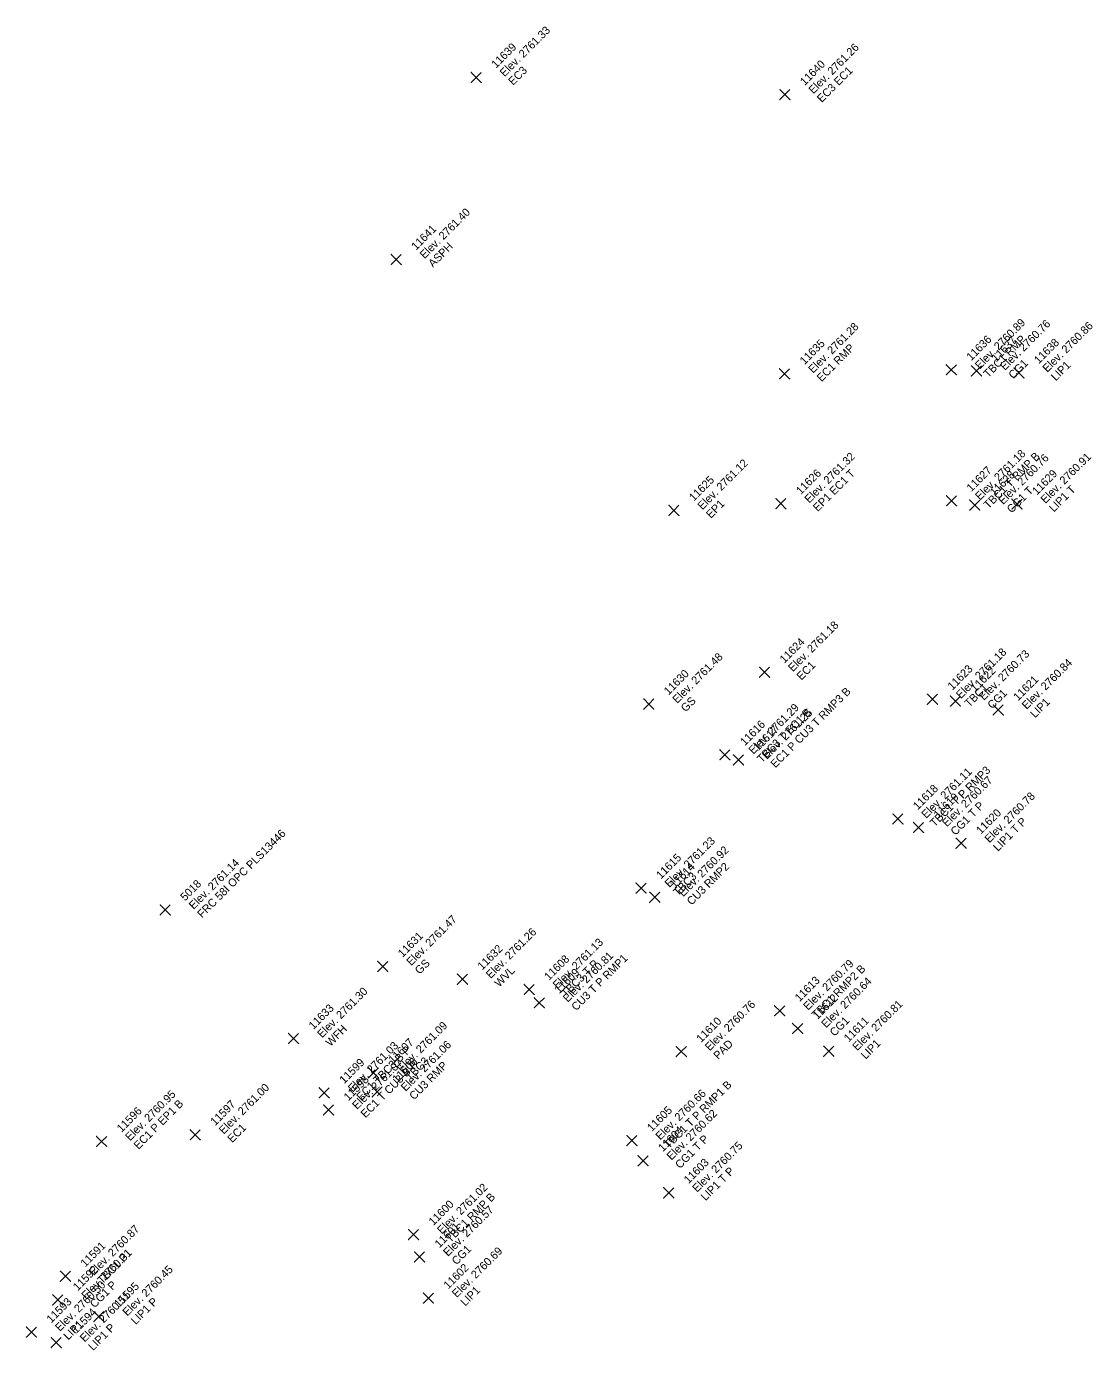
# Model space of a CAD drawing. Extents: x 2493999 to 2503109, y 700767 to 706646.
# Drawn here: x 2502217.79 to 2502249.7, y 701867.08 to 701906.7 of the extents above; entities that cross this region are included whole.
import ezdxf

# ---------------------------------------------------------------- set-up
doc = ezdxf.new("R2010")
doc.units = 0
doc.layers.add('ALG_CL_BLUE_Horiz', color=7, linetype='Continuous')
doc.layers.add('DES_SURFACE_Existing-Ground', color=7, linetype='Continuous')

msp = doc.modelspace()

# ---------------------------------------------------------------- linework, layer by layer
at = {"layer": 'ALG_CL_BLUE_Horiz'}
for points in [[(2502231.249, 701905.178), (2502231.099, 701905.328), (2502231.249, 701905.178), (2502231.099, 701905.028), (2502231.249, 701905.178), (2502231.399, 701905.028), (2502231.249, 701905.178), (2502231.399, 701905.328)], [(2502240.491, 701904.664), (2502240.341, 701904.814), (2502240.491, 701904.664), (2502240.341, 701904.514), (2502240.491, 701904.664), (2502240.641, 701904.514), (2502240.491, 701904.664), (2502240.641, 701904.814)], [(2502228.853, 701899.732), (2502228.703, 701899.882), (2502228.853, 701899.732), (2502228.703, 701899.582), (2502228.853, 701899.732), (2502229.003, 701899.582), (2502228.853, 701899.732), (2502229.003, 701899.882)], [(2502240.482, 701896.307), (2502240.332, 701896.457), (2502240.482, 701896.307), (2502240.332, 701896.157), (2502240.482, 701896.307), (2502240.632, 701896.157), (2502240.482, 701896.307), (2502240.632, 701896.457)], [(2502245.472, 701896.428), (2502245.322, 701896.578), (2502245.472, 701896.428), (2502245.322, 701896.278), (2502245.472, 701896.428), (2502245.622, 701896.278), (2502245.472, 701896.428), (2502245.622, 701896.578)], [(2502246.222, 701896.392), (2502246.072, 701896.542), (2502246.222, 701896.392), (2502246.072, 701896.242), (2502246.222, 701896.392), (2502246.372, 701896.242), (2502246.222, 701896.392), (2502246.372, 701896.542)], [(2502247.497, 701896.334), (2502247.347, 701896.484), (2502247.497, 701896.334), (2502247.347, 701896.184), (2502247.497, 701896.334), (2502247.647, 701896.184), (2502247.497, 701896.334), (2502247.647, 701896.484)], [(2502240.372, 701892.422), (2502240.222, 701892.572), (2502240.372, 701892.422), (2502240.222, 701892.272), (2502240.372, 701892.422), (2502240.522, 701892.272), (2502240.372, 701892.422), (2502240.522, 701892.572)], [(2502245.478, 701892.508), (2502245.328, 701892.658), (2502245.478, 701892.508), (2502245.328, 701892.358), (2502245.478, 701892.508), (2502245.628, 701892.358), (2502245.478, 701892.508), (2502245.628, 701892.658)], [(2502246.174, 701892.378), (2502246.024, 701892.528), (2502246.174, 701892.378), (2502246.024, 701892.228), (2502246.174, 701892.378), (2502246.324, 701892.228), (2502246.174, 701892.378), (2502246.324, 701892.528)], [(2502247.438, 701892.411), (2502247.288, 701892.561), (2502247.438, 701892.411), (2502247.288, 701892.261), (2502247.438, 701892.411), (2502247.588, 701892.261), (2502247.438, 701892.411), (2502247.588, 701892.561)], [(2502237.169, 701892.222), (2502237.019, 701892.372), (2502237.169, 701892.222), (2502237.019, 701892.072), (2502237.169, 701892.222), (2502237.319, 701892.072), (2502237.169, 701892.222), (2502237.319, 701892.372)], [(2502239.881, 701887.376), (2502239.731, 701887.526), (2502239.881, 701887.376), (2502239.731, 701887.226), (2502239.881, 701887.376), (2502240.031, 701887.226), (2502239.881, 701887.376), (2502240.031, 701887.526)], [(2502236.414, 701886.427), (2502236.264, 701886.577), (2502236.414, 701886.427), (2502236.264, 701886.277), (2502236.414, 701886.427), (2502236.564, 701886.277), (2502236.414, 701886.427), (2502236.564, 701886.577)], [(2502244.907, 701886.57), (2502244.757, 701886.72), (2502244.907, 701886.57), (2502244.757, 701886.42), (2502244.907, 701886.57), (2502245.057, 701886.42), (2502244.907, 701886.57), (2502245.057, 701886.72)], [(2502245.595, 701886.516), (2502245.445, 701886.666), (2502245.595, 701886.516), (2502245.445, 701886.366), (2502245.595, 701886.516), (2502245.745, 701886.366), (2502245.595, 701886.516), (2502245.745, 701886.666)], [(2502246.876, 701886.251), (2502246.726, 701886.401), (2502246.876, 701886.251), (2502246.726, 701886.101), (2502246.876, 701886.251), (2502247.026, 701886.101), (2502246.876, 701886.251), (2502247.026, 701886.401)], [(2502238.696, 701884.909), (2502238.546, 701885.059), (2502238.696, 701884.909), (2502238.546, 701884.759), (2502238.696, 701884.909), (2502238.846, 701884.759), (2502238.696, 701884.909), (2502238.846, 701885.059)], [(2502239.098, 701884.754), (2502238.948, 701884.904), (2502239.098, 701884.754), (2502238.948, 701884.604), (2502239.098, 701884.754), (2502239.248, 701884.604), (2502239.098, 701884.754), (2502239.248, 701884.904)], [(2502243.872, 701882.989), (2502243.722, 701883.139), (2502243.872, 701882.989), (2502243.722, 701882.839), (2502243.872, 701882.989), (2502244.022, 701882.839), (2502243.872, 701882.989), (2502244.022, 701883.139)], [(2502244.49, 701882.734), (2502244.34, 701882.884), (2502244.49, 701882.734), (2502244.34, 701882.584), (2502244.49, 701882.734), (2502244.64, 701882.584), (2502244.49, 701882.734), (2502244.64, 701882.884)], [(2502245.762, 701882.259), (2502245.612, 701882.409), (2502245.762, 701882.259), (2502245.612, 701882.109), (2502245.762, 701882.259), (2502245.912, 701882.109), (2502245.762, 701882.259), (2502245.912, 701882.409)], [(2502236.185, 701880.92), (2502236.035, 701881.07), (2502236.185, 701880.92), (2502236.035, 701880.77), (2502236.185, 701880.92), (2502236.335, 701880.77), (2502236.185, 701880.92), (2502236.335, 701881.07)], [(2502236.593, 701880.645), (2502236.443, 701880.795), (2502236.593, 701880.645), (2502236.443, 701880.495), (2502236.593, 701880.645), (2502236.743, 701880.495), (2502236.593, 701880.645), (2502236.743, 701880.795)], [(2502221.941, 701880.264), (2502221.791, 701880.414), (2502221.941, 701880.264), (2502221.791, 701880.114), (2502221.941, 701880.264), (2502222.091, 701880.114), (2502221.941, 701880.264), (2502222.091, 701880.414)], [(2502228.452, 701878.577), (2502228.302, 701878.727), (2502228.452, 701878.577), (2502228.302, 701878.427), (2502228.452, 701878.577), (2502228.602, 701878.427), (2502228.452, 701878.577), (2502228.602, 701878.727)], [(2502230.835, 701878.194), (2502230.685, 701878.344), (2502230.835, 701878.194), (2502230.685, 701878.044), (2502230.835, 701878.194), (2502230.985, 701878.044), (2502230.835, 701878.194), (2502230.985, 701878.344)], [(2502232.835, 701877.887), (2502232.685, 701878.037), (2502232.835, 701877.887), (2502232.685, 701877.737), (2502232.835, 701877.887), (2502232.985, 701877.737), (2502232.835, 701877.887), (2502232.985, 701878.037)], [(2502233.138, 701877.486), (2502232.988, 701877.636), (2502233.138, 701877.486), (2502232.988, 701877.336), (2502233.138, 701877.486), (2502233.288, 701877.336), (2502233.138, 701877.486), (2502233.288, 701877.636)], [(2502240.333, 701877.249), (2502240.183, 701877.399), (2502240.333, 701877.249), (2502240.183, 701877.099), (2502240.333, 701877.249), (2502240.483, 701877.099), (2502240.333, 701877.249), (2502240.483, 701877.399)], [(2502240.872, 701876.72), (2502240.722, 701876.87), (2502240.872, 701876.72), (2502240.722, 701876.57), (2502240.872, 701876.72), (2502241.022, 701876.57), (2502240.872, 701876.72), (2502241.022, 701876.87)], [(2502225.782, 701876.419), (2502225.632, 701876.569), (2502225.782, 701876.419), (2502225.632, 701876.269), (2502225.782, 701876.419), (2502225.932, 701876.269), (2502225.782, 701876.419), (2502225.932, 701876.569)], [(2502237.389, 701876.028), (2502237.239, 701876.178), (2502237.389, 701876.028), (2502237.239, 701875.878), (2502237.389, 701876.028), (2502237.539, 701875.878), (2502237.389, 701876.028), (2502237.539, 701876.178)], [(2502241.802, 701876.037), (2502241.652, 701876.187), (2502241.802, 701876.037), (2502241.652, 701875.887), (2502241.802, 701876.037), (2502241.952, 701875.887), (2502241.802, 701876.037), (2502241.952, 701876.187)], [(2502228.17, 701875.393), (2502228.02, 701875.543), (2502228.17, 701875.393), (2502228.02, 701875.243), (2502228.17, 701875.393), (2502228.32, 701875.243), (2502228.17, 701875.393), (2502228.32, 701875.543)], [(2502226.701, 701874.793), (2502226.551, 701874.943), (2502226.701, 701874.793), (2502226.551, 701874.643), (2502226.701, 701874.793), (2502226.851, 701874.643), (2502226.701, 701874.793), (2502226.851, 701874.943)], [(2502228.285, 701874.821), (2502228.135, 701874.971), (2502228.285, 701874.821), (2502228.135, 701874.671), (2502228.285, 701874.821), (2502228.435, 701874.671), (2502228.285, 701874.821), (2502228.435, 701874.971)], [(2502226.831, 701874.281), (2502226.681, 701874.431), (2502226.831, 701874.281), (2502226.681, 701874.131), (2502226.831, 701874.281), (2502226.981, 701874.131), (2502226.831, 701874.281), (2502226.981, 701874.431)], [(2502220.036, 701873.34), (2502219.886, 701873.49), (2502220.036, 701873.34), (2502219.886, 701873.19), (2502220.036, 701873.34), (2502220.186, 701873.19), (2502220.036, 701873.34), (2502220.186, 701873.49)], [(2502222.839, 701873.539), (2502222.689, 701873.689), (2502222.839, 701873.539), (2502222.689, 701873.389), (2502222.839, 701873.539), (2502222.989, 701873.389), (2502222.839, 701873.539), (2502222.989, 701873.689)], [(2502235.912, 701873.363), (2502235.762, 701873.513), (2502235.912, 701873.363), (2502235.762, 701873.213), (2502235.912, 701873.363), (2502236.062, 701873.213), (2502235.912, 701873.363), (2502236.062, 701873.513)], [(2502236.245, 701872.761), (2502236.095, 701872.911), (2502236.245, 701872.761), (2502236.095, 701872.611), (2502236.245, 701872.761), (2502236.395, 701872.611), (2502236.245, 701872.761), (2502236.395, 701872.911)], [(2502237.011, 701871.8), (2502236.861, 701871.95), (2502237.011, 701871.8), (2502236.861, 701871.65), (2502237.011, 701871.8), (2502237.161, 701871.65), (2502237.011, 701871.8), (2502237.161, 701871.95)], [(2502229.373, 701870.551), (2502229.223, 701870.701), (2502229.373, 701870.551), (2502229.223, 701870.401), (2502229.373, 701870.551), (2502229.523, 701870.401), (2502229.373, 701870.551), (2502229.523, 701870.701)], [(2502229.554, 701869.882), (2502229.404, 701870.032), (2502229.554, 701869.882), (2502229.404, 701869.732), (2502229.554, 701869.882), (2502229.704, 701869.732), (2502229.554, 701869.882), (2502229.704, 701870.032)], [(2502218.95, 701869.305), (2502218.8, 701869.455), (2502218.95, 701869.305), (2502218.8, 701869.155), (2502218.95, 701869.305), (2502219.1, 701869.155), (2502218.95, 701869.305), (2502219.1, 701869.455)], [(2502218.723, 701868.595), (2502218.573, 701868.745), (2502218.723, 701868.595), (2502218.573, 701868.445), (2502218.723, 701868.595), (2502218.873, 701868.445), (2502218.723, 701868.595), (2502218.873, 701868.745)], [(2502229.819, 701868.649), (2502229.669, 701868.799), (2502229.819, 701868.649), (2502229.669, 701868.499), (2502229.819, 701868.649), (2502229.969, 701868.499), (2502229.819, 701868.649), (2502229.969, 701868.799)], [(2502219.955, 701868.096), (2502219.805, 701868.246), (2502219.955, 701868.096), (2502219.805, 701867.946), (2502219.955, 701868.096), (2502220.105, 701867.946), (2502219.955, 701868.096), (2502220.105, 701868.246)], [(2502217.935, 701867.634), (2502217.785, 701867.784), (2502217.935, 701867.634), (2502217.785, 701867.484), (2502217.935, 701867.634), (2502218.085, 701867.484), (2502217.935, 701867.634), (2502218.085, 701867.784)], [(2502218.678, 701867.318), (2502218.528, 701867.468), (2502218.678, 701867.318), (2502218.528, 701867.168), (2502218.678, 701867.318), (2502218.828, 701867.168), (2502218.678, 701867.318), (2502218.828, 701867.468)]]:
    msp.add_lwpolyline(points, dxfattribs=at)

# ---------------------------------------------------------------- texts
at = {"layer": 'DES_SURFACE_Existing-Ground'}
for s, p in [('Elev. 2761.33', (2502232.098, 701905.178)), ('11639', (2502231.843, 701905.433)), ('Elev. 2761.26', (2502241.34, 701904.664)), ('11640', (2502241.085, 701904.919)), ('EC3', (2502232.352, 701904.923)), ('EC3 EC1', (2502241.594, 701904.409)), ('Elev. 2761.40', (2502229.702, 701899.732)), ('11641', (2502229.447, 701899.987)), ('ASPH', (2502229.956, 701899.477)), ('Elev. 2761.28', (2502241.331, 701896.307)), ('Elev. 2760.89', (2502246.321, 701896.428)), ('Elev. 2760.76', (2502247.071, 701896.392)), ('Elev. 2760.86', (2502248.346, 701896.334)), ('11635', (2502241.076, 701896.562)), ('11636', (2502246.066, 701896.683)), ('TBC1 RMP', (2502246.575, 701896.173)), ('11637', (2502246.816, 701896.647)), ('11638', (2502248.091, 701896.589)), ('EC1 RMP', (2502241.585, 701896.052)), ('CG1', (2502247.325, 701896.137)), ('LIP1', (2502248.6, 701896.079)), ('Elev. 2761.12', (2502238.018, 701892.222)), ('Elev. 2761.32', (2502241.221, 701892.422)), ('Elev. 2761.18', (2502246.327, 701892.508)), ('TBC1 T RMP B', (2502246.581, 701892.253)), ('Elev. 2760.76', (2502247.023, 701892.378)), ('Elev. 2760.91', (2502248.287, 701892.411)), ('11626', (2502240.966, 701892.677)), ('EP1 EC1 T', (2502241.475, 701892.167)), ('11627', (2502246.072, 701892.763)), ('11628', (2502246.768, 701892.633)), ('11629', (2502248.032, 701892.666)), ('11625', (2502237.763, 701892.477)), ('CG1 T', (2502247.277, 701892.123)), ('LIP1 T', (2502248.541, 701892.156)), ('EP1', (2502238.272, 701891.967)), ('Elev. 2761.18', (2502240.73, 701887.376)), ('11624', (2502240.475, 701887.631)), ('Elev. 2761.48', (2502237.263, 701886.427)), ('Elev. 2761.18', (2502245.756, 701886.57)), ('Elev. 2760.73', (2502246.444, 701886.516)), ('Elev. 2760.84', (2502247.725, 701886.251)), ('11630', (2502237.008, 701886.682)), ('EC1', (2502240.984, 701887.121)), ('11623', (2502245.501, 701886.825)), ('11622', (2502246.189, 701886.771)), ('EC1 P CU3 T RMP3 B', (2502240.201, 701884.499)), ('TBC1', (2502246.01, 701886.315)), ('11621', (2502247.47, 701886.506)), ('GS', (2502237.517, 701886.172)), ('CG1', (2502246.698, 701886.261)), ('LIP1', (2502247.979, 701885.996)), ('Elev. 2761.29', (2502239.545, 701884.909)), ('TBC3 T EC1 B', (2502239.799, 701884.654)), ('Elev. 2761.25', (2502239.947, 701884.754)), ('11616', (2502239.29, 701885.164)), ('11617', (2502239.692, 701885.009)), ('TBC1 T P RMP3', (2502244.975, 701882.734)), ('Elev. 2761.11', (2502244.721, 701882.989)), ('Elev. 2760.67', (2502245.339, 701882.734)), ('11618', (2502244.466, 701883.244)), ('Elev. 2760.78', (2502246.611, 701882.259)), ('11619', (2502245.084, 701882.989)), ('CG1 T P', (2502245.593, 701882.479)), ('11620', (2502246.356, 701882.514)), ('LIP1 T P', (2502246.865, 701882.004)), ('FRC 58I OPC PLS13446', (2502223.044, 701880.009)), ('Elev. 2761.23', (2502237.034, 701880.92)), ('Elev. 2761.14', (2502222.79, 701880.264)), ('11615', (2502236.779, 701881.175)), ('Elev. 2760.92', (2502237.442, 701880.645)), ('11614', (2502237.187, 701880.9)), ('TBC3', (2502237.288, 701880.665)), ('CU3 RMP2', (2502237.696, 701880.39)), ('5018', (2502222.535, 701880.519)), ('Elev. 2761.47', (2502229.301, 701878.577)), ('11631', (2502229.046, 701878.832)), ('Elev. 2761.26', (2502231.684, 701878.194)), ('Elev. 2761.13', (2502233.684, 701877.887)), ('11632', (2502231.429, 701878.449)), ('GS', (2502229.555, 701878.322)), ('11608', (2502233.429, 701878.142)), ('TBC3 T P', (2502233.938, 701877.632)), ('Elev. 2760.81', (2502233.987, 701877.486)), ('CU3 T P RMP1', (2502234.241, 701877.231)), ('Elev. 2760.79', (2502241.182, 701877.249)), ('TBC1 RMP2 B', (2502241.436, 701876.994)), ('WVL', (2502231.938, 701877.939)), ('11609', (2502233.732, 701877.741)), ('11613', (2502240.927, 701877.504)), ('Elev. 2760.64', (2502241.721, 701876.72)), ('Elev. 2761.30', (2502226.631, 701876.419)), ('11633', (2502226.376, 701876.674)), ('Elev. 2760.76', (2502238.238, 701876.028)), ('11612', (2502241.466, 701876.975)), ('Elev. 2760.81', (2502242.651, 701876.037)), ('11610', (2502237.983, 701876.283)), ('CG1', (2502241.975, 701876.465)), ('11611', (2502242.396, 701876.292)), ('WFH', (2502226.885, 701876.164)), ('Elev. 2761.09', (2502229.019, 701875.393)), ('Elev. 2761.03', (2502227.55, 701874.793)), ('11607', (2502228.764, 701875.648)), ('Elev. 2761.06', (2502229.134, 701874.821)), ('PAD', (2502238.492, 701875.773)), ('LIP1', (2502242.905, 701875.782)), ('EC1 TBC3 B P', (2502227.804, 701874.538)), ('11606', (2502228.879, 701875.076)), ('TBC3', (2502229.273, 701875.138)), ('11599', (2502227.295, 701875.048)), ('Elev. 2761.07', (2502227.68, 701874.281)), ('EC1 T CU3 B P', (2502227.934, 701874.026)), ('CU3 RMP', (2502229.388, 701874.566)), ('Elev. 2761.00', (2502223.688, 701873.539)), ('11598', (2502227.425, 701874.536)), ('TBC1 T P RMP1 B', (2502237.015, 701873.108)), ('Elev. 2760.95', (2502220.885, 701873.34)), ('Elev. 2760.66', (2502236.761, 701873.363)), ('11596', (2502220.63, 701873.595)), ('EC1 P EP1 B', (2502221.139, 701873.085)), ('11597', (2502223.433, 701873.794)), ('11605', (2502236.506, 701873.618)), ('Elev. 2760.62', (2502237.094, 701872.761)), ('EC1', (2502223.942, 701873.284)), ('11604', (2502236.839, 701873.016)), ('CG1 T P', (2502237.348, 701872.506)), ('Elev. 2760.75', (2502237.86, 701871.8)), ('11603', (2502237.605, 701872.055)), ('LIP1 T P', (2502238.114, 701871.545)), ('Elev. 2761.02', (2502230.222, 701870.551)), ('11600', (2502229.967, 701870.806)), ('TBC1 RMP B', (2502230.476, 701870.296)), ('Elev. 2760.57', (2502230.403, 701869.882)), ('Elev. 2760.87', (2502219.799, 701869.305)), ('11601', (2502230.148, 701870.137)), ('11591', (2502219.544, 701869.56)), ('Elev. 2760.31', (2502219.572, 701868.595)), ('TBC1 P', (2502220.053, 701869.05)), ('Elev. 2760.69', (2502230.668, 701868.649)), ('CG1', (2502230.657, 701869.627)), ('11592', (2502219.317, 701868.85)), ('Elev. 2760.45', (2502220.804, 701868.096)), ('11602', (2502230.413, 701868.904)), ('Elev. 2760.50', (2502218.784, 701867.634)), ('CG1 P', (2502219.826, 701868.34)), ('11595', (2502220.549, 701868.351)), ('Elev. 2760.51', (2502219.527, 701867.318)), ('LIP1', (2502230.922, 701868.394)), ('11593', (2502218.529, 701867.889)), ('11594', (2502219.272, 701867.573)), ('LIP1 P', (2502221.058, 701867.841)), ('LIP1', (2502219.038, 701867.379)), ('LIP1 P', (2502219.781, 701867.063))]:
    msp.add_text(s, height=0.24, rotation=45, dxfattribs=at).set_placement(p)

doc.saveas('drawing.dxf')
